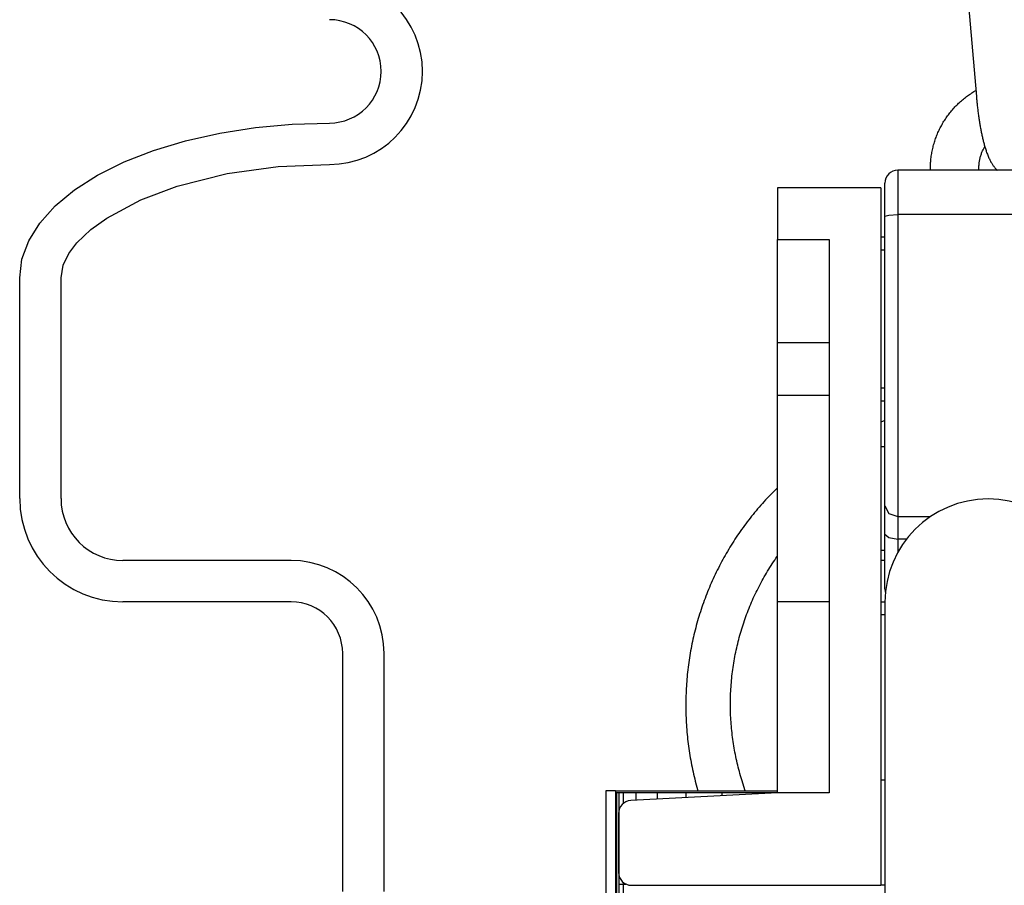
# Model space of a CAD drawing. Extents: x 1529 to 4201, y -422 to 622.
# Tile 273 of 460: x 2190.51 to 2192.9, y 492.43 to 494.52. Entities that reach past the tile are written whole.
import ezdxf

# ---------------------------------------------------------------- set-up
doc = ezdxf.new("R2010")
doc.units = 0
doc.header["$MEASUREMENT"] = 0
doc.layers.add('SPILL-BUCKET', color=1, linetype='CONTINUOUS')

msp = doc.modelspace()

# ---------------------------------------------------------------- linework, layer by layer
at = {"layer": 'SPILL-BUCKET', "color": 1}
for p, q in [((2192.79664, 494.69776), (2192.82816, 494.33782)), ((2192.79937, 494.33397), (2192.80182, 494.33589)), ((2192.80182, 494.33589), (2192.8043, 494.33777)), ((2192.8043, 494.33777), (2192.80681, 494.33961)), ((2192.80681, 494.33961), (2192.80934, 494.34142)), ((2192.80934, 494.34142), (2192.81189, 494.34319)), ((2192.81189, 494.34319), (2192.81448, 494.34492)), ((2192.81448, 494.34492), (2192.81708, 494.34662)), ((2192.81708, 494.34662), (2192.81971, 494.34827)), ((2192.81971, 494.34827), (2192.82236, 494.34989)), ((2192.82236, 494.34989), (2192.82503, 494.35147)), ((2192.82503, 494.35147), (2192.82773, 494.35301)), ((2192.82816, 494.33782), (2192.82829, 494.33634)), ((2192.82829, 494.33634), (2192.82843, 494.33485)), ((2192.77432, 494.31064), (2192.77645, 494.31293)), ((2192.77645, 494.31293), (2192.7786, 494.31518)), ((2192.7786, 494.31518), (2192.78079, 494.3174)), ((2192.78079, 494.3174), (2192.78301, 494.31959)), ((2192.78301, 494.31959), (2192.78526, 494.32174)), ((2192.78526, 494.32174), (2192.78754, 494.32387)), ((2192.78754, 494.32387), (2192.78985, 494.32596)), ((2192.78985, 494.32596), (2192.79219, 494.32801)), ((2192.79219, 494.32801), (2192.79455, 494.33003)), ((2192.79455, 494.33003), (2192.79695, 494.33202)), ((2192.79695, 494.33202), (2192.79937, 494.33397)), ((2192.82843, 494.33485), (2192.82869, 494.33203)), ((2192.82869, 494.33203), (2192.82896, 494.32922)), ((2192.82896, 494.32922), (2192.82923, 494.32641)), ((2192.82923, 494.32641), (2192.82952, 494.32361)), ((2192.82952, 494.32361), (2192.82981, 494.32081)), ((2192.82981, 494.32081), (2192.83011, 494.31802)), ((2192.83011, 494.31802), (2192.83042, 494.31524)), ((2192.83042, 494.31524), (2192.83073, 494.31247)), ((2192.83073, 494.31247), (2192.83105, 494.3097)), ((2192.75496, 494.28621), (2192.75673, 494.28878)), ((2192.75673, 494.28878), (2192.75855, 494.29132)), ((2192.75855, 494.29132), (2192.7604, 494.29383)), ((2192.7604, 494.29383), (2192.76228, 494.29632)), ((2192.76228, 494.29632), (2192.7642, 494.29878)), ((2192.7642, 494.29878), (2192.76616, 494.30121)), ((2192.76616, 494.30121), (2192.76815, 494.30361)), ((2192.76815, 494.30361), (2192.77018, 494.30598)), ((2192.77018, 494.30598), (2192.77223, 494.30833)), ((2192.77223, 494.30833), (2192.77432, 494.31064)), ((2192.83105, 494.3097), (2192.83139, 494.30695)), ((2192.83139, 494.30695), (2192.83173, 494.3042)), ((2192.83173, 494.3042), (2192.83207, 494.30146)), ((2192.83207, 494.30146), (2192.83243, 494.29873)), ((2192.83243, 494.29873), (2192.83279, 494.29602)), ((2192.83279, 494.29602), (2192.83316, 494.29331)), ((2192.83316, 494.29331), (2192.83354, 494.29062)), ((2192.83354, 494.29062), (2192.83392, 494.28794)), ((2192.83392, 494.28794), (2192.83431, 494.28527)), ((2192.74065, 494.26202), (2192.74209, 494.2648)), ((2192.74209, 494.2648), (2192.74356, 494.26756)), ((2192.74356, 494.26756), (2192.74507, 494.27029)), ((2192.74507, 494.27029), (2192.74662, 494.273)), ((2192.74662, 494.273), (2192.74822, 494.27569)), ((2192.74822, 494.27569), (2192.74985, 494.27836)), ((2192.74985, 494.27836), (2192.75151, 494.281)), ((2192.75151, 494.281), (2192.75322, 494.28362)), ((2192.75322, 494.28362), (2192.75496, 494.28621)), ((2192.83431, 494.28527), (2192.83471, 494.28262)), ((2192.83471, 494.28262), (2192.83512, 494.27998)), ((2192.83512, 494.27998), (2192.83554, 494.27735)), ((2192.83554, 494.27735), (2192.83596, 494.27474)), ((2192.83596, 494.27474), (2192.83639, 494.27214)), ((2192.83639, 494.27214), (2192.83683, 494.26956)), ((2192.83683, 494.26956), (2192.83727, 494.26699)), ((2192.83727, 494.26699), (2192.83772, 494.26444)), ((2192.83772, 494.26444), (2192.83819, 494.2619)), ((2192.73063, 494.23912), (2192.73174, 494.24205)), ((2192.73174, 494.24205), (2192.73289, 494.24496)), ((2192.73289, 494.24496), (2192.73408, 494.24784)), ((2192.73408, 494.24784), (2192.73531, 494.25072)), ((2192.73531, 494.25072), (2192.73659, 494.25357)), ((2192.73659, 494.25357), (2192.7379, 494.25641)), ((2192.7379, 494.25641), (2192.73926, 494.25923)), ((2192.73926, 494.25923), (2192.74065, 494.26202)), ((2192.83819, 494.2619), (2192.83865, 494.25938)), ((2192.83865, 494.25938), (2192.83913, 494.25687)), ((2192.83913, 494.25687), (2192.83961, 494.25439)), ((2192.83961, 494.25439), (2192.84011, 494.25192)), ((2192.84011, 494.25192), (2192.84061, 494.24947)), ((2192.84061, 494.24947), (2192.84112, 494.24702)), ((2192.84112, 494.24702), (2192.84164, 494.24461)), ((2192.84164, 494.24461), (2192.84216, 494.24219)), ((2192.84216, 494.24219), (2192.8427, 494.23981)), ((2192.72328, 494.21523), (2192.72405, 494.21826)), ((2192.72405, 494.21826), (2192.72486, 494.22128)), ((2192.72486, 494.22128), (2192.72571, 494.22428)), ((2192.72571, 494.22428), (2192.72661, 494.22728)), ((2192.72661, 494.22728), (2192.72755, 494.23026)), ((2192.72755, 494.23026), (2192.72853, 494.23323)), ((2192.72853, 494.23323), (2192.72956, 494.23619)), ((2192.72956, 494.23619), (2192.73063, 494.23912)), ((2192.8427, 494.23981), (2192.84325, 494.23743)), ((2192.84325, 494.23743), (2192.8438, 494.23508)), ((2192.8438, 494.23508), (2192.84437, 494.23273)), ((2192.84437, 494.23273), (2192.84494, 494.23041)), ((2192.84494, 494.23041), (2192.84553, 494.22809)), ((2192.84553, 494.22809), (2192.84613, 494.22579)), ((2192.84613, 494.22579), (2192.84674, 494.2235)), ((2192.84674, 494.2235), (2192.84737, 494.22123)), ((2192.8471, 494.21435), (2192.84859, 494.2169)), ((2192.84737, 494.22123), (2192.84801, 494.21895)), ((2192.84801, 494.21895), (2192.84866, 494.2167)), ((2192.84866, 494.2167), (2192.84934, 494.21444)), ((2192.7187, 494.19065), (2192.71912, 494.19375)), ((2192.71912, 494.19375), (2192.71958, 494.19684)), ((2192.71958, 494.19684), (2192.72009, 494.19992)), ((2192.72009, 494.19992), (2192.72064, 494.203)), ((2192.72064, 494.203), (2192.72123, 494.20607)), ((2192.72123, 494.20607), (2192.72187, 494.20913)), ((2192.72187, 494.20913), (2192.72255, 494.21218)), ((2192.72255, 494.21218), (2192.72328, 494.21523)), ((2192.83772, 494.19132), (2192.83828, 494.19333)), ((2192.83828, 494.19333), (2192.83888, 494.19532)), ((2192.83888, 494.19532), (2192.83952, 494.1973)), ((2192.83952, 494.1973), (2192.8402, 494.19927)), ((2192.8402, 494.19927), (2192.84092, 494.20122)), ((2192.84092, 494.20122), (2192.84169, 494.20315)), ((2192.84169, 494.20315), (2192.84249, 494.20507)), ((2192.84249, 494.20507), (2192.84333, 494.20696)), ((2192.84333, 494.20696), (2192.84422, 494.20884)), ((2192.84422, 494.20884), (2192.84514, 494.2107)), ((2192.84514, 494.2107), (2192.8461, 494.21254)), ((2192.8461, 494.21254), (2192.8471, 494.21435)), ((2192.84934, 494.21444), (2192.85003, 494.2122)), ((2192.85003, 494.2122), (2192.85074, 494.20994)), ((2192.85074, 494.20994), (2192.85148, 494.20771)), ((2192.85148, 494.20771), (2192.85224, 494.20544)), ((2192.85224, 494.20544), (2192.85303, 494.2032)), ((2192.85303, 494.2032), (2192.85386, 494.20091)), ((2192.85386, 494.20091), (2192.85471, 494.19864)), ((2192.85471, 494.19864), (2192.85563, 494.19631)), ((2192.85563, 494.19631), (2192.85657, 494.194)), ((2192.85657, 494.194), (2192.85758, 494.19162)), ((2192.71696, 494.16573), (2192.71702, 494.16885)), ((2192.71702, 494.16885), (2192.71712, 494.17197)), ((2192.71712, 494.17197), (2192.71728, 494.17509)), ((2192.71728, 494.17509), (2192.71747, 494.17821)), ((2192.71747, 494.17821), (2192.71771, 494.18133)), ((2192.71771, 494.18133), (2192.718, 494.18444)), ((2192.718, 494.18444), (2192.71833, 494.18755)), ((2192.71833, 494.18755), (2192.7187, 494.19065)), ((2192.83441, 494.16863), (2192.8345, 494.17072)), ((2192.8345, 494.17072), (2192.83463, 494.17281)), ((2192.83463, 494.17281), (2192.8348, 494.1749)), ((2192.8348, 494.1749), (2192.83501, 494.17697)), ((2192.83501, 494.17697), (2192.83527, 494.17905)), ((2192.83527, 494.17905), (2192.83557, 494.18112)), ((2192.83557, 494.18112), (2192.83592, 494.18318)), ((2192.83592, 494.18318), (2192.83631, 494.18523)), ((2192.83631, 494.18523), (2192.83674, 494.18727)), ((2192.83674, 494.18727), (2192.83721, 494.1893)), ((2192.83721, 494.1893), (2192.83772, 494.19132)), ((2192.85758, 494.19162), (2192.85863, 494.18927)), ((2192.85863, 494.18927), (2192.8596, 494.18718)), ((2192.8596, 494.18718), (2192.8606, 494.18511)), ((2192.8606, 494.18511), (2192.86155, 494.18325)), ((2192.86155, 494.18325), (2192.86253, 494.18139)), ((2192.86253, 494.18139), (2192.86346, 494.17971)), ((2192.86346, 494.17971), (2192.86442, 494.17804)), ((2192.86442, 494.17804), (2192.86533, 494.17651)), ((2192.86533, 494.17651), (2192.86628, 494.17499)), ((2192.86628, 494.17499), (2192.86719, 494.17358)), ((2192.86719, 494.17358), (2192.86814, 494.17217)), ((2192.86814, 494.17217), (2192.86906, 494.17085)), ((2192.86906, 494.17085), (2192.87001, 494.16954)), ((2192.87001, 494.16954), (2192.87095, 494.16829)), ((2192.71694, 494.1626), (2192.71696, 494.16573)), ((2192.83437, 494.16653), (2192.83441, 494.16863)), ((2192.83437, 494.16444), (2192.83437, 494.16653)), ((2192.83442, 494.16234), (2192.83437, 494.16444)), ((2192.83452, 494.15993), (2192.83442, 494.16234)), ((2192.87095, 494.16829), (2192.87192, 494.16705)), ((2192.87192, 494.16705), (2192.87289, 494.16587)), ((2192.87289, 494.16587), (2192.87388, 494.16469)), ((2192.87388, 494.16469), (2192.87488, 494.16356)), ((2192.87488, 494.16356), (2192.87591, 494.16244)), ((2192.87591, 494.16244), (2192.87694, 494.16136)), ((2192.87694, 494.16136), (2192.878, 494.16029)), ((2192.878, 494.16029), (2192.87837, 494.15992))]:
    msp.add_line(p, q, dxfattribs=at)
at = {"layer": 'SPILL-BUCKET', "color": 1, "linetype": 'Continuous'}
for p, q in [((2191.08421, 494.26311), (2191.17324, 494.27127)), ((2191.17324, 494.27127), (2191.26358, 494.274)), ((2190.91528, 494.23108), (2190.99781, 494.24965)), ((2190.99781, 494.24965), (2191.08421, 494.26311)), ((2190.83782, 494.20767), (2190.91528, 494.23108)), ((2190.76658, 494.17976), (2190.83782, 494.20767)), ((2190.70258, 494.14776), (2190.76658, 494.17976)), ((2191.01609, 494.15173), (2191.13896, 494.16876)), ((2191.13896, 494.16876), (2191.26358, 494.17407)), ((2190.64676, 494.11214), (2190.70258, 494.14776)), ((2190.89523, 494.12137), (2191.01609, 494.15173)), ((2190.80722, 494.08863), (2190.89523, 494.12137)), ((2190.59994, 494.07341), (2190.64676, 494.11214)), ((2192.34719, 494.1175), (2192.34719, 493.99259)), ((2192.59702, 494.1175), (2192.34719, 494.1175)), ((2192.59702, 494.1175), (2192.59702, 492.68548)), ((2190.7245, 494.0443), (2190.80722, 494.08863)), ((2190.5628, 494.03215), (2190.59994, 494.07341)), ((2190.53587, 493.98894), (2190.5628, 494.03215)), ((2190.68632, 494.01657), (2190.7245, 494.0443)), ((2190.65234, 493.98389), (2190.68632, 494.01657)), ((2190.51956, 493.94443), (2190.53587, 493.98894)), ((2190.63315, 493.95852), (2190.65234, 493.98389)), ((2192.34719, 492.65406), (2192.34719, 493.99259)), ((2192.34719, 493.99259), (2192.4721, 493.99259)), ((2192.4721, 493.99259), (2192.4721, 492.65406)), ((2190.61933, 493.93017), (2190.63315, 493.95852)), ((2190.51409, 493.89926), (2190.51956, 493.94443)), ((2190.61402, 493.89926), (2190.61933, 493.93017)), ((2190.51409, 493.36595), (2190.51409, 493.89926)), ((2190.61402, 493.36595), (2190.61402, 493.89926)), ((2192.4721, 493.74276), (2192.34719, 493.74276)), ((2192.4721, 493.61542), (2192.34719, 493.61542)), ((2191.17049, 493.21605), (2190.76392, 493.21605)), ((2191.17049, 493.11612), (2190.76392, 493.11612)), ((2192.34719, 493.11661), (2192.4721, 493.11661)), ((2192.59702, 493.11618), (2192.60702, 493.11618)), ((2192.60701, 493.08496), (2192.59702, 493.08496)), ((2191.29541, 492.41585), (2191.29541, 492.99121)), ((2191.39534, 492.41585), (2191.39534, 492.99121)), ((2192.59702, 492.68548), (2192.59702, 492.43065)), ((2192.59702, 492.68548), (2192.59953, 492.68548)), ((2192.59953, 492.68548), (2192.60701, 492.68548)), ((2192.34719, 492.65406), (2191.99205, 492.63545)), ((2192.4721, 492.65406), (2192.34719, 492.65406)), ((2191.96245, 492.60426), (2191.96245, 492.46188)), ((2191.99368, 492.43065), (2192.59702, 492.43065)), ((2192.59953, 492.43065), (2192.59702, 492.43065)), ((2192.60701, 492.43065), (2192.59953, 492.43065))]:
    msp.add_line(p, q, dxfattribs=at)
at = {"layer": 'SPILL-BUCKET', "linetype": 'Continuous'}
for p, q in [((2192.63824, 494.15993), (2192.63824, 494.15205)), ((2193.07544, 494.15993), (2192.63824, 494.15993)), ((2192.63824, 494.15205), (2192.63824, 494.12942)), ((2192.71696, 494.15993), (2192.71694, 494.1626)), ((2192.60701, 494.12279), (2192.60701, 494.1287)), ((2192.60701, 494.10582), (2192.60701, 494.12279)), ((2192.63824, 494.12942), (2192.63824, 494.09488)), ((2192.60701, 494.07992), (2192.60701, 494.10582)), ((2192.60701, 494.04835), (2192.60701, 494.07992)), ((2192.63824, 494.09488), (2192.63824, 494.0528)), ((2192.60701, 493.914), (2192.60701, 494.06027)), ((2192.60701, 494.06027), (2192.60701, 494.05979)), ((2192.60701, 494.04835), (2192.61616, 494.0515)), ((2192.61616, 494.0515), (2192.63824, 494.0528)), ((2193.07544, 494.0528), (2192.63824, 494.0528)), ((2192.63824, 494.0528), (2192.63824, 493.95942)), ((2192.60701, 493.94764), (2192.60701, 494.04835)), ((2192.60701, 493.99764), (2192.59702, 493.99764)), ((2192.60701, 493.96641), (2192.59702, 493.96641)), ((2192.63824, 493.95942), (2192.63824, 493.86584)), ((2192.60701, 493.84689), (2192.60701, 493.94764)), ((2192.60701, 493.9116), (2192.60701, 493.914)), ((2192.60701, 493.9077), (2192.60701, 493.9116)), ((2192.60701, 493.90031), (2192.60701, 493.9077)), ((2192.60701, 493.8909), (2192.60701, 493.90031)), ((2192.63824, 493.86584), (2192.63824, 493.77351)), ((2192.60701, 493.74811), (2192.60701, 493.84689)), ((2192.63824, 493.77351), (2192.63824, 493.68387)), ((2192.60701, 493.65324), (2192.60701, 493.74811)), ((2192.60701, 493.70075), (2192.60701, 493.70804)), ((2192.60701, 493.69477), (2192.60701, 493.70075)), ((2192.60701, 493.68858), (2192.60701, 493.69477)), ((2192.60701, 493.68509), (2192.60701, 493.68858)), ((2192.60701, 493.58245), (2192.60701, 493.68509)), ((2192.63824, 493.68387), (2192.63824, 493.59833)), ((2192.60701, 493.56416), (2192.60701, 493.65324)), ((2192.59702, 493.63344), (2192.60701, 493.63344)), ((2192.59702, 493.60221), (2192.60701, 493.60221)), ((2192.63824, 493.59833), (2192.63824, 493.51823)), ((2192.60701, 493.57301), (2192.60701, 493.58245)), ((2192.60686, 493.55465), (2192.59696, 493.55098)), ((2192.60699, 493.5547), (2192.60686, 493.55465)), ((2192.60701, 493.55713), (2192.60701, 493.57301)), ((2192.60701, 493.48262), (2192.60701, 493.56416)), ((2192.60701, 493.53635), (2192.60701, 493.55713)), ((2192.60701, 493.51063), (2192.60701, 493.53635)), ((2192.60701, 493.4578), (2192.60701, 493.51063)), ((2192.63824, 493.51823), (2192.63824, 493.44481)), ((2192.60702, 493.49093), (2192.59702, 493.49093)), ((2192.60701, 493.41025), (2192.60701, 493.48262)), ((2192.60701, 493.39913), (2192.60701, 493.4578)), ((2192.63824, 493.44481), (2192.63824, 493.37922)), ((2192.60701, 493.34846), (2192.60701, 493.41025)), ((2192.338, 493.38313), (2192.33397, 493.37904)), ((2192.34207, 493.38718), (2192.338, 493.38313)), ((2192.34616, 493.3912), (2192.34207, 493.38718)), ((2192.34716, 493.39217), (2192.34616, 493.3912)), ((2192.31816, 493.3624), (2192.31429, 493.35816)), ((2192.32207, 493.3666), (2192.31816, 493.3624)), ((2192.326, 493.37078), (2192.32207, 493.3666)), ((2192.32997, 493.37493), (2192.326, 493.37078)), ((2192.33397, 493.37904), (2192.32997, 493.37493)), ((2192.63824, 493.37922), (2192.63824, 493.32248)), ((2192.29545, 493.33652), (2192.29179, 493.33211)), ((2192.29915, 493.34091), (2192.29545, 493.33652)), ((2192.30289, 493.34526), (2192.29915, 493.34091)), ((2192.30666, 493.34959), (2192.30289, 493.34526)), ((2192.31046, 493.35389), (2192.30666, 493.34959)), ((2192.31429, 493.35816), (2192.31046, 493.35389)), ((2192.60701, 493.34846), (2192.61616, 493.33009)), ((2192.60701, 493.31837), (2192.60701, 493.34846)), ((2192.27748, 493.31416), (2192.27399, 493.30961)), ((2192.281, 493.31869), (2192.27748, 493.31416)), ((2192.28456, 493.32319), (2192.281, 493.31869)), ((2192.28816, 493.32766), (2192.28456, 493.32319)), ((2192.29179, 493.33211), (2192.28816, 493.32766)), ((2192.60701, 493.27999), (2192.60701, 493.31837)), ((2192.61616, 493.33009), (2192.63824, 493.32248)), ((2192.63824, 493.32248), (2192.71741, 493.32248)), ((2192.63824, 493.32248), (2192.63824, 493.29841)), ((2192.2604, 493.29112), (2192.25709, 493.28643)), ((2192.26374, 493.29578), (2192.2604, 493.29112)), ((2192.26712, 493.30042), (2192.26374, 493.29578)), ((2192.27054, 493.30503), (2192.26712, 493.30042)), ((2192.27399, 493.30961), (2192.27054, 493.30503)), ((2192.63824, 493.29841), (2192.63824, 493.2677)), ((2192.24424, 493.26742), (2192.24112, 493.2626)), ((2192.24739, 493.27221), (2192.24424, 493.26742)), ((2192.25059, 493.27697), (2192.24739, 493.27221)), ((2192.25382, 493.28172), (2192.25059, 493.27697)), ((2192.25709, 493.28643), (2192.25382, 493.28172)), ((2192.60701, 493.23587), (2192.60701, 493.27999)), ((2192.60701, 493.27999), (2192.61616, 493.2713)), ((2192.61616, 493.2713), (2192.63824, 493.2677)), ((2192.63824, 493.2677), (2192.63824, 493.25163)), ((2192.65897, 493.2677), (2192.63824, 493.2677)), ((2192.22902, 493.24311), (2192.22609, 493.23817)), ((2192.23199, 493.24802), (2192.22902, 493.24311)), ((2192.23499, 493.2529), (2192.23199, 493.24802)), ((2192.23803, 493.25777), (2192.23499, 493.2529)), ((2192.24112, 493.2626), (2192.23803, 493.25777)), ((2192.59702, 493.2411), (2192.60702, 493.2411)), ((2192.60701, 493.21391), (2192.60701, 493.2416)), ((2192.63824, 493.25163), (2192.63824, 493.23613)), ((2192.21477, 493.21822), (2192.21204, 493.21318)), ((2192.21754, 493.22324), (2192.21477, 493.21822)), ((2192.22035, 493.22824), (2192.21754, 493.22324)), ((2192.2232, 493.23322), (2192.22035, 493.22824)), ((2192.22609, 493.23817), (2192.2232, 493.23322)), ((2192.33739, 493.21264), (2192.34035, 493.21704)), ((2192.34035, 493.21704), (2192.34334, 493.22141)), ((2192.34334, 493.22141), (2192.34636, 493.22576)), ((2192.34636, 493.22576), (2192.34717, 493.22689)), ((2192.60167, 493.21605), (2192.59668, 493.21605)), ((2192.60667, 493.21605), (2192.60167, 493.21605)), ((2192.60701, 493.19879), (2192.60701, 493.23587)), ((2192.20151, 493.19279), (2192.19898, 493.18764)), ((2192.20408, 493.19792), (2192.20151, 493.19279)), ((2192.20669, 493.20302), (2192.20408, 493.19792)), ((2192.20934, 493.20811), (2192.20669, 493.20302)), ((2192.21204, 493.21318), (2192.20934, 493.20811)), ((2192.3232, 493.19029), (2192.32596, 493.19481)), ((2192.32596, 493.19481), (2192.32876, 493.1993)), ((2192.32876, 493.1993), (2192.3316, 493.20378)), ((2192.3316, 493.20378), (2192.33448, 493.20822)), ((2192.33448, 493.20822), (2192.33739, 493.21264)), ((2192.60701, 493.21066), (2192.60701, 493.21391)), ((2192.60701, 493.17077), (2192.60701, 493.19879)), ((2192.19162, 493.17208), (2192.18926, 493.16686)), ((2192.19403, 493.17729), (2192.19162, 493.17208)), ((2192.19648, 493.18248), (2192.19403, 493.17729)), ((2192.19898, 493.18764), (2192.19648, 493.18248)), ((2192.30997, 493.16736), (2192.31254, 493.17199)), ((2192.31254, 493.17199), (2192.31514, 493.1766)), ((2192.31514, 493.1766), (2192.31779, 493.18119)), ((2192.31779, 493.18119), (2192.32047, 493.18575)), ((2192.32047, 493.18575), (2192.3232, 493.19029)), ((2192.60701, 493.15333), (2192.60701, 493.17077)), ((2192.18019, 493.14578), (2192.17803, 493.14047)), ((2192.1824, 493.15108), (2192.18019, 493.14578)), ((2192.18464, 493.15636), (2192.1824, 493.15108)), ((2192.18693, 493.16162), (2192.18464, 493.15636)), ((2192.18926, 493.16686), (2192.18693, 493.16162)), ((2192.29773, 493.14389), (2192.3001, 493.14863)), ((2192.3001, 493.14863), (2192.3025, 493.15334)), ((2192.3025, 493.15334), (2192.30495, 493.15804)), ((2192.30495, 493.15804), (2192.30744, 493.16271)), ((2192.30744, 493.16271), (2192.30997, 493.16736)), ((2192.60701, 493.14741), (2192.60701, 493.15333)), ((2192.1718, 493.12443), (2192.16981, 493.11906)), ((2192.17384, 493.12979), (2192.1718, 493.12443)), ((2192.17591, 493.13514), (2192.17384, 493.12979)), ((2192.17803, 493.14047), (2192.17591, 493.13514)), ((2192.2865, 493.11992), (2192.28866, 493.12475)), ((2192.28866, 493.12475), (2192.29087, 493.12957)), ((2192.29087, 493.12957), (2192.29311, 493.13436)), ((2192.29311, 493.13436), (2192.2954, 493.13913)), ((2192.2954, 493.13913), (2192.29773, 493.14389)), ((2192.16226, 493.09739), (2192.16048, 493.09194)), ((2192.16408, 493.10283), (2192.16226, 493.09739)), ((2192.16595, 493.10826), (2192.16408, 493.10283)), ((2192.16786, 493.11366), (2192.16595, 493.10826)), ((2192.16981, 493.11906), (2192.16786, 493.11366)), ((2192.2763, 493.0955), (2192.27825, 493.10041)), ((2192.27825, 493.10041), (2192.28025, 493.10532)), ((2192.28025, 493.10532), (2192.28229, 493.1102)), ((2192.28229, 493.1102), (2192.28437, 493.11507)), ((2192.28437, 493.11507), (2192.2865, 493.11992)), ((2192.1554, 493.0755), (2192.15379, 493.07)), ((2192.15705, 493.081), (2192.1554, 493.0755)), ((2192.15874, 493.08648), (2192.15705, 493.081)), ((2192.16048, 493.09194), (2192.15874, 493.08648)), ((2192.26715, 493.07066), (2192.26889, 493.07566)), ((2192.26889, 493.07566), (2192.27068, 493.08064)), ((2192.27068, 493.08064), (2192.27251, 493.08561)), ((2192.27251, 493.08561), (2192.27438, 493.09056)), ((2192.27438, 493.09056), (2192.2763, 493.0955)), ((2192.14923, 493.05341), (2192.14779, 493.04786)), ((2192.1507, 493.05895), (2192.14923, 493.05341)), ((2192.15223, 493.06448), (2192.1507, 493.05895)), ((2192.15379, 493.07), (2192.15223, 493.06448)), ((2192.25906, 493.04546), (2192.26059, 493.05053)), ((2192.26059, 493.05053), (2192.26216, 493.05558)), ((2192.26216, 493.05558), (2192.26378, 493.06062)), ((2192.26378, 493.06062), (2192.26544, 493.06565)), ((2192.26544, 493.06565), (2192.26715, 493.07066)), ((2192.1425, 493.02554), (2192.14128, 493.01994)), ((2192.14375, 493.03114), (2192.1425, 493.02554)), ((2192.14506, 493.03672), (2192.14375, 493.03114)), ((2192.1464, 493.0423), (2192.14506, 493.03672)), ((2192.14779, 493.04786), (2192.1464, 493.0423)), ((2192.25337, 493.02507), (2192.25473, 493.03018)), ((2192.25473, 493.03018), (2192.25613, 493.03529)), ((2192.25613, 493.03529), (2192.25757, 493.04038)), ((2192.25757, 493.04038), (2192.25906, 493.04546)), ((2192.1379, 493.00307), (2192.13686, 492.99743)), ((2192.13898, 493.0087), (2192.1379, 493.00307)), ((2192.14011, 493.01433), (2192.13898, 493.0087)), ((2192.14128, 493.01994), (2192.14011, 493.01433)), ((2192.24724, 492.99932), (2192.24838, 493.00449)), ((2192.24838, 493.00449), (2192.24956, 493.00965)), ((2192.24956, 493.00965), (2192.25079, 493.0148)), ((2192.25079, 493.0148), (2192.25206, 493.01994)), ((2192.25206, 493.01994), (2192.25337, 493.02507)), ((2192.13402, 492.98047), (2192.13316, 492.9748)), ((2192.13492, 492.98613), (2192.13402, 492.98047)), ((2192.13587, 492.99178), (2192.13492, 492.98613)), ((2192.13686, 492.99743), (2192.13587, 492.99178)), ((2192.24221, 492.97334), (2192.24313, 492.97855)), ((2192.24313, 492.97855), (2192.24409, 492.98376)), ((2192.24409, 492.98376), (2192.24509, 492.98895)), ((2192.24509, 492.98895), (2192.24614, 492.99414)), ((2192.24614, 492.99414), (2192.24724, 492.99932)), ((2192.13085, 492.95775), (2192.13017, 492.95205)), ((2192.13157, 492.96344), (2192.13085, 492.95775)), ((2192.13234, 492.96912), (2192.13157, 492.96344)), ((2192.13316, 492.9748), (2192.13234, 492.96912)), ((2192.23899, 492.95242), (2192.23973, 492.95766)), ((2192.23973, 492.95766), (2192.24051, 492.96289)), ((2192.24051, 492.96289), (2192.24134, 492.96812)), ((2192.24134, 492.96812), (2192.24221, 492.97334)), ((2192.12839, 492.93495), (2192.12789, 492.92923)), ((2192.12894, 492.94065), (2192.12839, 492.93495)), ((2192.12953, 492.94636), (2192.12894, 492.94065)), ((2192.13017, 492.95205), (2192.12953, 492.94636)), ((2192.23596, 492.92613), (2192.23648, 492.9314)), ((2192.23648, 492.9314), (2192.23704, 492.93666)), ((2192.23704, 492.93666), (2192.23764, 492.94192)), ((2192.23764, 492.94192), (2192.23829, 492.94717)), ((2192.23829, 492.94717), (2192.23899, 492.95242)), ((2192.12666, 492.91208), (2192.12633, 492.90635)), ((2192.12702, 492.9178), (2192.12666, 492.91208)), ((2192.12743, 492.92352), (2192.12702, 492.9178)), ((2192.12789, 492.92923), (2192.12743, 492.92352)), ((2192.23435, 492.90502), (2192.23469, 492.9103)), ((2192.23469, 492.9103), (2192.23507, 492.91558)), ((2192.23507, 492.91558), (2192.23549, 492.92086)), ((2192.23549, 492.92086), (2192.23596, 492.92613)), ((2192.1255, 492.88343), (2192.1254, 492.8777)), ((2192.12564, 492.88916), (2192.1255, 492.88343)), ((2192.12582, 492.89489), (2192.12564, 492.88916)), ((2192.12606, 492.90062), (2192.12582, 492.89489)), ((2192.12633, 492.90635), (2192.12606, 492.90062)), ((2192.23335, 492.87858), (2192.23346, 492.88387)), ((2192.23346, 492.88387), (2192.23362, 492.88916)), ((2192.23362, 492.88916), (2192.23382, 492.89445)), ((2192.23382, 492.89445), (2192.23406, 492.89974)), ((2192.23406, 492.89974), (2192.23435, 492.90502)), ((2192.12535, 492.87196), (2192.12534, 492.86623)), ((2192.12534, 492.86623), (2192.12534, 492.86433)), ((2192.12534, 492.86433), (2192.12536, 492.85859)), ((2192.1254, 492.8777), (2192.12535, 492.87196)), ((2192.23327, 492.86799), (2192.23329, 492.87328)), ((2192.23329, 492.8627), (2192.23327, 492.86799)), ((2192.23329, 492.87328), (2192.23335, 492.87858)), ((2192.23336, 492.85741), (2192.23329, 492.8627)), ((2192.12536, 492.85859), (2192.12543, 492.85286)), ((2192.12543, 492.85286), (2192.12554, 492.84713)), ((2192.12554, 492.84713), (2192.12569, 492.84139)), ((2192.12569, 492.84139), (2192.1259, 492.83566)), ((2192.1259, 492.83566), (2192.12614, 492.82993)), ((2192.23348, 492.85211), (2192.23336, 492.85741)), ((2192.23364, 492.84682), (2192.23348, 492.85211)), ((2192.23384, 492.84154), (2192.23364, 492.84682)), ((2192.2341, 492.83625), (2192.23384, 492.84154)), ((2192.23439, 492.83097), (2192.2341, 492.83625)), ((2192.12614, 492.82993), (2192.12643, 492.82421)), ((2192.12643, 492.82421), (2192.12677, 492.81848)), ((2192.12677, 492.81848), (2192.12715, 492.81276)), ((2192.12715, 492.81276), (2192.12758, 492.80704)), ((2192.23473, 492.82568), (2192.23439, 492.83097)), ((2192.23512, 492.8204), (2192.23473, 492.82568)), ((2192.23555, 492.81513), (2192.23512, 492.8204)), ((2192.23602, 492.80986), (2192.23555, 492.81513)), ((2192.12758, 492.80704), (2192.12805, 492.80133)), ((2192.12805, 492.80133), (2192.12856, 492.79562)), ((2192.12856, 492.79562), (2192.12913, 492.78991)), ((2192.12913, 492.78991), (2192.12973, 492.78421)), ((2192.23654, 492.80459), (2192.23602, 492.80986)), ((2192.23711, 492.79933), (2192.23654, 492.80459)), ((2192.23772, 492.79407), (2192.23711, 492.79933)), ((2192.23837, 492.78882), (2192.23772, 492.79407)), ((2192.23907, 492.78357), (2192.23837, 492.78882)), ((2192.12973, 492.78421), (2192.13038, 492.77851)), ((2192.13038, 492.77851), (2192.13108, 492.77282)), ((2192.13108, 492.77282), (2192.13182, 492.76713)), ((2192.13182, 492.76713), (2192.1326, 492.76145)), ((2192.23982, 492.77833), (2192.23907, 492.78357)), ((2192.24061, 492.7731), (2192.23982, 492.77833)), ((2192.24144, 492.76787), (2192.24061, 492.7731)), ((2192.24232, 492.76265), (2192.24144, 492.76787)), ((2192.1326, 492.76145), (2192.13343, 492.75578)), ((2192.13343, 492.75578), (2192.13431, 492.75011)), ((2192.13431, 492.75011), (2192.13523, 492.74445)), ((2192.13523, 492.74445), (2192.13619, 492.7388)), ((2192.24324, 492.75744), (2192.24232, 492.76265)), ((2192.24421, 492.75223), (2192.24324, 492.75744)), ((2192.24522, 492.74704), (2192.24421, 492.75223)), ((2192.24627, 492.74185), (2192.24522, 492.74704)), ((2192.24737, 492.73667), (2192.24627, 492.74185)), ((2192.13619, 492.7388), (2192.1372, 492.73315)), ((2192.1372, 492.73315), (2192.13825, 492.72751)), ((2192.13825, 492.72751), (2192.13934, 492.72189)), ((2192.13934, 492.72189), (2192.14049, 492.71627)), ((2192.14049, 492.71627), (2192.14167, 492.71066)), ((2192.24852, 492.73151), (2192.24737, 492.73667)), ((2192.2497, 492.72635), (2192.24852, 492.73151)), ((2192.25094, 492.7212), (2192.2497, 492.72635)), ((2192.25221, 492.71606), (2192.25094, 492.7212)), ((2192.25353, 492.71094), (2192.25221, 492.71606)), ((2192.14167, 492.71066), (2192.1429, 492.70506)), ((2192.1429, 492.70506), (2192.14417, 492.69946)), ((2192.14417, 492.69946), (2192.14549, 492.69388)), ((2192.14549, 492.69388), (2192.14685, 492.68831)), ((2192.25489, 492.70582), (2192.25353, 492.71094)), ((2192.2563, 492.70072), (2192.25489, 492.70582)), ((2192.25775, 492.69563), (2192.2563, 492.70072)), ((2192.25924, 492.69055), (2192.25775, 492.69563)), ((2192.14685, 492.68831), (2192.14825, 492.68275)), ((2192.14825, 492.68275), (2192.15444, 492.65905)), ((2192.26078, 492.68548), (2192.25924, 492.69055)), ((2192.26904, 492.65905), (2192.26078, 492.68548))]:
    msp.add_line(p, q, dxfattribs=at)
at = {"layer": 'SPILL-BUCKET', "color": 7, "linetype": 'Continuous'}
for p, q in [((2192.60701, 493.11518), (2192.60701, 492.06815)), ((2191.95496, 492.65905), (2191.93197, 492.65905)), ((2191.93197, 492.65905), (2191.93197, 490.38561)), ((2191.95496, 492.65905), (2191.95496, 490.38561)), ((2191.95496, 492.65905), (2192.3472, 492.65905)), ((2191.95496, 492.65489), (2192.34724, 492.65489)), ((2191.95746, 492.65489), (2191.95746, 490.38561)), ((2191.96295, 492.65489), (2191.96295, 490.38561)), ((2191.97343, 492.65489), (2191.97343, 492.62802)), ((2192.00461, 492.65489), (2192.00461, 492.6361)), ((2192.05577, 492.65489), (2192.05577, 492.63876)), ((2192.1257, 492.65489), (2192.1257, 492.64245)), ((2192.21277, 492.65489), (2192.21277, 492.64699)), ((2192.31494, 492.65489), (2192.31494, 492.65234)), ((2191.95496, 492.53982), (2191.95558, 492.53982)), ((2191.95558, 492.53982), (2191.95746, 492.53982)), ((2191.96295, 492.4335), (2191.96739, 492.4335)), ((2191.96739, 492.4335), (2191.98065, 492.4335)), ((2191.97343, 492.43811), (2191.97343, 490.54137))]:
    msp.add_line(p, q, dxfattribs=at)
at = {"layer": 'SPILL-BUCKET', "color": 1, "linetype": 'Continuous'}
for centre, radius, start, end in [((2191.26358, 494.39892), 0.22485, 270, 90), ((2191.26358, 494.39892), 0.12491, 270, 90), ((2190.76392, 493.36595), 0.24983, 180, 270), ((2190.76392, 493.36595), 0.1499, 180, 270), ((2191.17049, 492.99121), 0.22485, 0, 90), ((2191.17049, 492.99121), 0.12491, 0, 90), ((2191.99368, 492.60426), 0.03123, 93, 180), ((2191.99368, 492.46188), 0.03123, 180, 270)]:
    msp.add_arc(centre, radius, start, end, dxfattribs=at)
at = {"layer": 'SPILL-BUCKET', "linetype": 'Continuous'}
for centre, start, end in [((2192.63824, 494.1287), 90, 180), ((2192.63824, 493.14741), 180, 195.54328)]:
    msp.add_arc(centre, 0.03123, start, end, dxfattribs=at)
at = {"layer": 'SPILL-BUCKET', "color": 7, "linetype": 'Continuous'}
msp.add_arc((2192.85684, 493.11518), 0.24983, 0, 180, dxfattribs=at)

doc.saveas('drawing.dxf')
